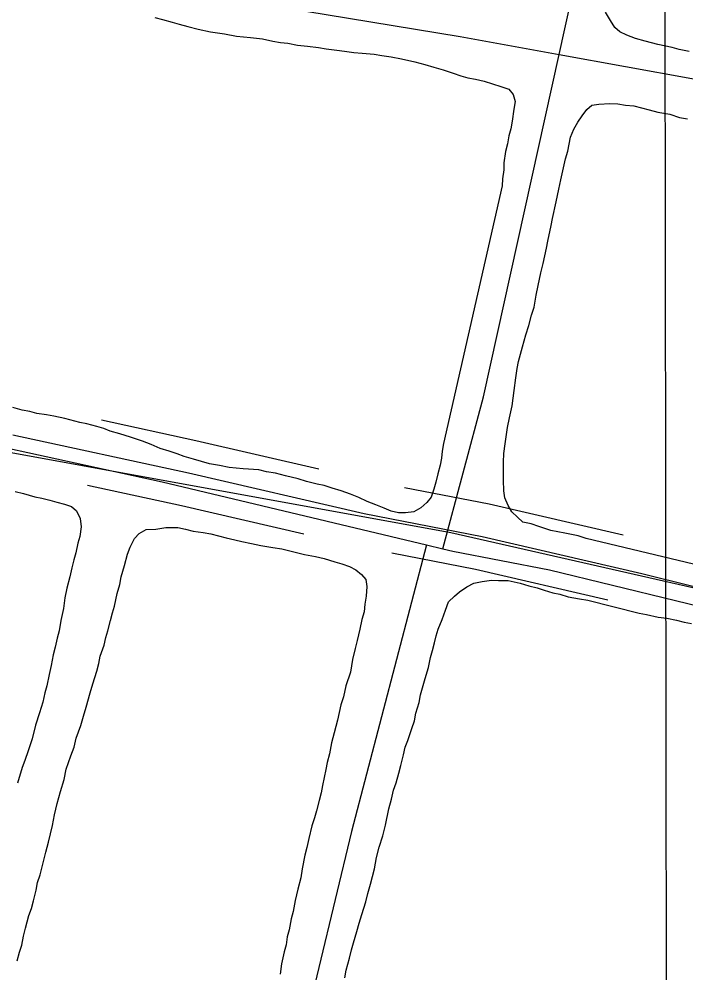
# Model space of a CAD drawing. Extents: x 3297735 to 3335592, y 670436 to 695807.
# Drawn here: x 3327848.5 to 3328148.4, y 679906.5 to 680335.3 of the extents above; entities that cross this region are included whole.
import ezdxf

# ---------------------------------------------------------------- set-up
doc = ezdxf.new("R2010")
doc.units = 0
for name, color, linetype in [('V-DTCH-CNTR', 7, 'Continuous'), ('V-GRID-MAJR', 7, 'Continuous'), ('V-ROAD-CNTR', 7, 'Continuous'), ('V-TOPO-SHOR', 7, 'Continuous')]:
    doc.layers.add(name, color=color, linetype=linetype)

msp = doc.modelspace()

# ---------------------------------------------------------------- linework, layer by layer
at = {"layer": 'V-DTCH-CNTR'}
for points in [[(3328091.43, 680319.36), (3328112.69, 680415.88), (3328140.23, 680530.04)], [(3327834.19, 680368.08), (3327927.2, 680347.31), (3328046.89, 680327.4), (3328091.43, 680319.36), (3328151.16, 680308.59), (3328318.69, 680279.34), (3328337.63, 680391.32), (3328353.88, 680494.62)], [(3328039.12, 680097.12), (3328057.36, 680165.41), (3328091.43, 680319.36)], [(3327552.22, 680193.07), (3327593.37, 680193.27), (3327643.81, 680185.6), (3327733.5, 680166.17), (3327783.64, 680155.45), (3327912.89, 680127.3), (3328031.77, 680098.89), (3328039.12, 680097.12), (3328043.53, 680096.07), (3328087.11, 680087.66), (3328257.03, 680046.37), (3328279.21, 680041.53), (3328371.49, 680021.4), (3328404.75, 680014.65), (3328407.38, 680014.11), (3328509.04, 679993.48), (3328531.17, 679989.11), (3328536.96, 679987.97), (3328651.4, 679965.37), (3328658.99, 679963.87)], [(3328031.77, 680098.89), (3327997.99, 679969.99), (3327961.26, 679817.15), (3327927.25, 679673.69), (3327921.94, 679647.93)]]:
    msp.add_lwpolyline(points, dxfattribs=at)
at = {"layer": 'V-GRID-MAJR'}
msp.add_lwpolyline([(3328121.07, 694023.27), (3328122.89, 692632.08), (3328125.9, 690334.05), (3328128.83, 688099.31), (3328131.92, 685737.53), (3328135.34, 683120.41), (3328137.81, 681237.44), (3328140.36, 679290.09), (3328142.45, 677694.16), (3328144.62, 676034.32), (3328144.87, 675838.71)], dxfattribs=at)
at = {"layer": 'V-ROAD-CNTR'}
for points in [[(3328895.89, 679910.11), (3328677.94, 679959.96), (3328042.66, 680104.34), (3327545.49, 680194.67), (3326984.09, 680288.26), (3325848.82, 680439.5)], [(3327983.34, 680132.93), (3327928.07, 680145.74), (3327885.57, 680154.95)], [(3328824.82, 679930.94), (3328772.76, 679942.48), (3328710.86, 679952.81), (3328666.94, 679963.79), (3328653.77, 679963.79), (3328627.42, 679972.57), (3328574.71, 679981.35), (3328524.2, 679992.33), (3328493.46, 679998.92), (3328440.28, 680015.64), (3328398.88, 680022.75), (3328324.7, 680040), (3328247.49, 680056.35), (3328128.57, 680085.87), (3328056.86, 680102.49), (3328003.74, 680112.81), (3327924.78, 680131.1), (3327845.64, 680148.25)], [(3327976.56, 680103.71), (3327921.5, 680116.46), (3327879.22, 680125.63)], [(3328120.13, 680103.23), (3328059.98, 680117.16), (3328021.89, 680124.56)], [(3328113.36, 680074), (3328053.73, 680087.81), (3328016.17, 680095.11)]]:
    msp.add_lwpolyline(points, dxfattribs=at)
at = {"layer": 'V-TOPO-SHOR'}
for points in [[(3327909.63, 680335.98), (3327913.04, 680335.07), (3327917.31, 680333.86), (3327920.44, 680332.95), (3327924.43, 680332.03), (3327928.98, 680330.82), (3327934.67, 680329.58), (3327940.94, 680328.62), (3327946.36, 680327.68), (3327952.63, 680327.01), (3327958.05, 680326.35), (3327962.61, 680325.42), (3327966.02, 680324.79), (3327969.45, 680324.45), (3327973.72, 680323.53), (3327978.28, 680323.17), (3327983.13, 680322.52), (3327986.55, 680321.9), (3327991.4, 680321.25), (3327994.82, 680320.9), (3327999.1, 680320.27), (3328002.81, 680319.92), (3328008.23, 680319.55), (3328011.65, 680318.92), (3328015.92, 680318.28), (3328020.48, 680317.35), (3328026.46, 680316.11), (3328031.01, 680314.9), (3328034.99, 680313.69), (3328039.26, 680312.48), (3328043.81, 680310.98), (3328047.22, 680309.78), (3328050.34, 680308.87), (3328053.76, 680308.25), (3328057.75, 680307.33), (3328061.44, 680306.13), (3328065.14, 680304.92), (3328068.83, 680303.72), (3328070.8, 680301.4), (3328071.6, 680298.25), (3328070.98, 680294.83), (3328070.32, 680289.41), (3328069.69, 680285.99), (3328068.79, 680282.86), (3328068.15, 680279.16), (3328067.24, 680275.75), (3328066.59, 680270.61), (3328066.54, 680267.47), (3328065.9, 680263.48), (3328065.85, 680260.34), (3328039.43, 680144.47)], [(3328149.96, 680320.71), (3328145.41, 680321.64), (3328142.28, 680322.55), (3328135.73, 680323.79), (3328130.04, 680325.32), (3328125.77, 680326.53), (3328121.79, 680328.02), (3328118.68, 680329.5), (3328116.42, 680331.53), (3328114.47, 680334.71), (3328112.25, 680338.46)], [(3328103.6, 680101.73), (3328099.91, 680102.94), (3328093.93, 680104.18), (3328090.79, 680104.8), (3328087.66, 680105.42), (3328082.26, 680107.22), (3328078.85, 680108.41), (3328075.15, 680109.05), (3328072.62, 680111.37), (3328070.08, 680113.7), (3328068.41, 680116.58), (3328067.04, 680120.03), (3328066.52, 680123.18), (3328066.31, 680128.04), (3328066.37, 680131.76), (3328066.44, 680136.04), (3328066.5, 680140.04), (3328067.14, 680144.32), (3328067.78, 680148.59), (3328068.12, 680151.73), (3328069.04, 680156), (3328070.27, 680161.41), (3328071.24, 680168.25), (3328071.9, 680173.96), (3328072.54, 680178.23), (3328073.16, 680181.36), (3328074.98, 680187.91), (3328076.5, 680193.31), (3328077.71, 680197.58), (3328078.92, 680202.13), (3328080.12, 680205.83), (3328081.07, 680211.24), (3328082, 680215.51), (3328083.23, 680221.2), (3328084.15, 680225.48), (3328085.69, 680232.31), (3328086.31, 680235.44), (3328087.86, 680242.56), (3328088.48, 680245.69), (3328090.02, 680253.09), (3328091.26, 680258.79), (3328092.18, 680263.06), (3328093.41, 680268.47), (3328094.33, 680272.46), (3328095.25, 680275.87), (3328095.87, 680279), (3328096.49, 680282.14), (3328097.98, 680285.83), (3328099.74, 680288.94), (3328101.79, 680291.77), (3328103.83, 680294.59), (3328106.15, 680296.55), (3328109.3, 680297.07), (3328114.16, 680297.28), (3328117.87, 680297.22), (3328121.29, 680296.6), (3328125, 680296.25), (3328131.83, 680294.43), (3328135.81, 680293.51), (3328141.23, 680292.56), (3328145.49, 680291.07), (3328149.19, 680290.44)], [(3328039.43, 680144.47), (3328038.8, 680141.06), (3328038.47, 680137.92), (3328037.85, 680134.78), (3328036.92, 680130.8), (3328036.01, 680127.1), (3328035.1, 680123.97), (3328033.9, 680120.28), (3328031.86, 680118.02), (3328029.25, 680115.49), (3328026.08, 680113.83), (3328022.36, 680113.32), (3328019.22, 680113.37), (3328015.8, 680113.99), (3328012.68, 680115.47), (3328008.99, 680116.96), (3328005.01, 680118.45), (3328001.33, 680120.23), (3327997.64, 680121.71), (3327993.37, 680123.21), (3327989.39, 680124.42), (3327985.7, 680125.62), (3327982.56, 680126.24), (3327977.73, 680127.46), (3327974.03, 680128.66), (3327968.34, 680129.9), (3327963.78, 680131.11), (3327959.8, 680131.75), (3327956.38, 680132.66), (3327949.25, 680133.06), (3327942.97, 680133.73), (3327938.7, 680134.66), (3327934.14, 680135.3), (3327927.03, 680137.41), (3327922.76, 680138.62), (3327919.64, 680139.82), (3327915.94, 680141.02), (3327911.96, 680142.23), (3327907.99, 680144), (3327904.01, 680145.5), (3327898.62, 680147.3), (3327893.78, 680148.8), (3327889.52, 680150.01), (3327886.68, 680151.2), (3327883.55, 680152.11), (3327879, 680153.33), (3327875.86, 680153.95), (3327869.04, 680155.77), (3327864.19, 680156.71), (3327860.77, 680157.33), (3327856.5, 680157.97), (3327853.37, 680158.88), (3327849.95, 680159.5), (3327845.68, 680160.72)], [(3327846.74, 680122.93), (3327850.44, 680122.01), (3327855.56, 680120.5), (3327858.69, 680119.88), (3327862.39, 680118.96), (3327865.52, 680118.05), (3327868.93, 680117.14), (3327872.06, 680116.23), (3327874.31, 680114.2), (3327875.97, 680110.74), (3327876.48, 680107.02), (3327875.85, 680102.74), (3327874.94, 680099.62), (3327874.01, 680095.35), (3327873.1, 680092.22), (3327872.19, 680088.52), (3327871.27, 680084.53), (3327870.04, 680079.41), (3327869.12, 680075.14), (3327868.47, 680070.29), (3327867.24, 680064.88), (3327866.59, 680060.32), (3327865.68, 680056.91), (3327864.76, 680052.92), (3327863.85, 680049.51), (3327862.92, 680044.67), (3327862, 680040.68), (3327861.06, 680035.55), (3327860.15, 680032.42), (3327859.22, 680028.15), (3327857.72, 680023.32), (3327855.92, 680017.92), (3327854.39, 680011.66), (3327852.59, 680006.26), (3327851.09, 680002), (3327849.9, 679998.87), (3327847.78, 679991.76)], [(3327860.49, 679960.76), (3327861.7, 679965.31), (3327863.54, 679972.71), (3327864.47, 679977.55), (3327865.7, 679982.68), (3327867.21, 679988.08), (3327868.73, 679993.49), (3327869.66, 679998.04), (3327871.75, 680004.01), (3327873.24, 680007.99), (3327874.17, 680011.97), (3327876.26, 680017.65), (3327877.47, 680021.92), (3327878.67, 680025.9), (3327880.49, 680032.44), (3327881.7, 680036.42), (3327883.5, 680042.11), (3327884.42, 680045.52), (3327885.04, 680048.94), (3327886.83, 680053.77), (3327887.46, 680057.19), (3327888.37, 680060.32), (3327889.58, 680064.87), (3327890.5, 680068.28), (3327891.4, 680071.41), (3327892.64, 680077.11), (3327893.84, 680081.09), (3327894.47, 680084.51), (3327895.98, 680089.62), (3327897.2, 680094.75), (3327898.4, 680097.87), (3327900.46, 680101.84), (3327902.5, 680104.09), (3327905.66, 680105.76), (3327909.96, 680105.97), (3327914.54, 680106.76), (3327919.96, 680106.67), (3327923.38, 680106.04), (3327926.8, 680105.13), (3327931.36, 680104.49), (3327934.78, 680103.86), (3327938.19, 680102.95), (3327941.61, 680102.04), (3327945.59, 680101.12), (3327948.72, 680100.49), (3327953, 680099.57), (3327957.27, 680098.64), (3327962.68, 680097.7), (3327966.67, 680097.06), (3327972.08, 680095.83), (3327976.92, 680094.62), (3327981.76, 680093.68), (3327985.75, 680092.76), (3327990.58, 680091.25), (3327993.71, 680090.35), (3327997.12, 680089.15), (3327999.95, 680087.68), (3328002.49, 680085.63), (3328004.45, 680083.32), (3328004.97, 680080.17), (3328004.62, 680075.89), (3328003.99, 680072.18), (3328003.65, 680068.76), (3328002.73, 680065.34), (3328001.81, 680061.08), (3328000.58, 680055.95), (3327999.67, 680052.25), (3327998.45, 680047.41), (3327997.5, 680041.71), (3327995.4, 680035.46), (3327994.46, 680030.62), (3327993.26, 680026.92), (3327991.73, 680020.09), (3327990.21, 680014.4), (3327988.99, 680009.85), (3327988.06, 680005.01), (3327987.14, 680001.02), (3327986.51, 679997.89), (3327984.97, 679990.77), (3327984.34, 679987.35), (3327983.43, 679983.94), (3327982.22, 679979.39), (3327981.31, 679976.26), (3327980.11, 679972.56), (3327978.87, 679966.87), (3327977.95, 679962.88), (3327977.04, 679959.47), (3327975.8, 679953.2), (3327975.16, 679949.21), (3327973.94, 679944.09), (3327972.71, 679938.97), (3327971.78, 679934.12), (3327970.87, 679930.71), (3327969.93, 679925.87), (3327969.02, 679922.74), (3327968.68, 679919.03), (3327967.77, 679915.9), (3327966.54, 679910.49), (3327965.9, 679905.93)], [(3328203.8, 680077.85), (3328103.6, 680101.73)], [(3327995.02, 679904.32), (3327995.64, 679907.74), (3327997.16, 679913.15), (3327998.08, 679916.84), (3327998.98, 679919.97), (3328000.49, 679925.09), (3328001.41, 679928.79), (3328002.61, 679932.77), (3328004.42, 679938.46), (3328005.34, 679942.16), (3328006.55, 679946.43), (3328008.37, 679953.25), (3328009.31, 679958.38), (3328010.53, 679962.93), (3328012.04, 679968.05), (3328013.26, 679972.89), (3328014.8, 679980.29), (3328016.01, 679984.56), (3328016.94, 679988.55), (3328018.13, 679991.95), (3328019.34, 679996.22), (3328020.26, 679999.64), (3328021.48, 680004.47), (3328022.1, 680007.89), (3328023.29, 680011.02), (3328025.1, 680016.42), (3328026.29, 680019.83), (3328026.92, 680023.24), (3328028.43, 680028.08), (3328029.05, 680031.49), (3328031.17, 680038.89), (3328032.68, 680043.72), (3328033.6, 680048.28), (3328034.51, 680051.41), (3328035.42, 680054.82), (3328036.05, 680057.95), (3328036.95, 680061.08), (3328038.73, 680065.34), (3328040.23, 680069.6), (3328041.72, 680073.29), (3328044.33, 680075.82), (3328046.65, 680077.79), (3328049.83, 680080.02), (3328053, 680081.69), (3328056.73, 680082.48), (3328061.02, 680082.98), (3328064.16, 680082.94), (3328068.45, 680082.86), (3328073.85, 680081.64), (3328077.83, 680080.43)], [(3328077.83, 680080.43), (3328081.53, 680079.52), (3328084.66, 680078.61), (3328088.64, 680077.4), (3328091.78, 680076.78), (3328095.47, 680075.58), (3328100.6, 680074.64), (3328104.3, 680074.01), (3328127.35, 680068.21)], [(3328127.35, 680068.21), (3328130.77, 680067.58), (3328135.9, 680066.36), (3328139.89, 680066.01), (3328144.16, 680065.08), (3328147.58, 680064.17), (3328150.99, 680063.55)], [(3327847.71, 679911.82), (3327848.63, 679915.81), (3327849.82, 679918.93), (3327850.45, 679922.92), (3327851.37, 679926.62), (3327852.89, 679932.31), (3327854.08, 679935.43), (3327855, 679938.85), (3327856.21, 679943.69), (3327856.84, 679947.1), (3327858.04, 679950.51), (3327859.56, 679956.49), (3327860.49, 679960.76)]]:
    msp.add_lwpolyline(points, dxfattribs=at)

doc.saveas('drawing.dxf')
